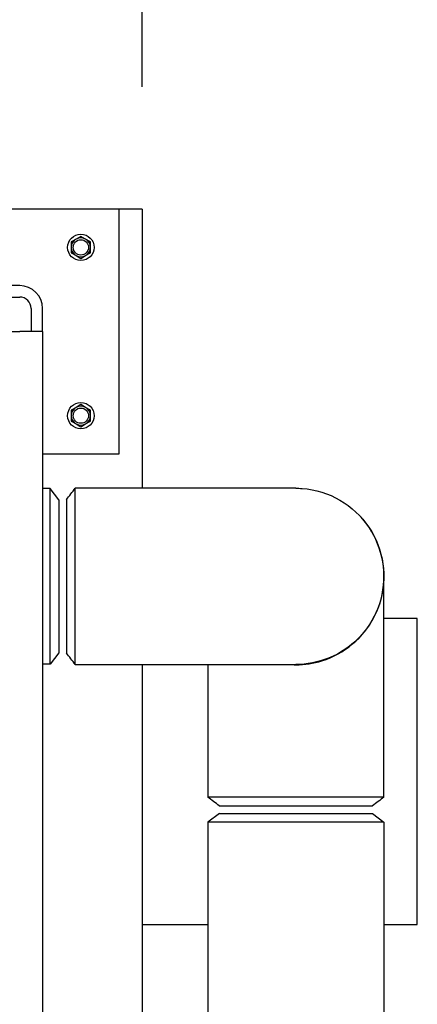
# Model space of a CAD drawing. Header units: inches. Extents: x 5 to 1128, y -85 to 748.
# Tile 684 of 689: x 764 to 770, y 687 to 704. Entities that reach past the tile are written whole.
import ezdxf

# ---------------------------------------------------------------- set-up
doc = ezdxf.new("R2010")
doc.units = ezdxf.units.IN
doc.header["$LTSCALE"] = 32
doc.header["$MEASUREMENT"] = 0
doc.layers.add('Dimension (ANSI)', color=7, linetype='Continuous', lineweight=25)
doc.layers.add('Visible (ANSI)', color=7, linetype='Continuous', lineweight=30)
doc.styles.add('Note Text (ANSI)', font='tahoma.ttf')
doc.dimstyles.new('SB Fraction-16 (ANSI)', dxfattribs={"dimscale": 32, "dimtxt": 0.125, "dimasz": 0.098425, "dimexe": 0.125, "dimexo": 0.0625, "dimgap": 0.031496, "dimtad": 0, "dimtih": 1, "dimtoh": 1, "dimdec": 4, "dimrnd": 1e-08, "dimzin": 0, "dimdsep": 46, "dimlunit": 5, "dimtxsty": 'Note Text (ANSI)', "dimcen": 0.09, "dimdle": 0.393701, "dimclrd": 256, "dimclre": 256, "dimclrt": 256, "dimadec": 0, "dimazin": 3, "dimtfac": 0.96, "dimtofl": 0, "dimtmove": 0, "dimatfit": 3, "dimfxl": 1, "dimfrac": 2, "dimtolj": 1, "dimtzin": 12, "dimlwd": -1, "dimlwe": -1, "dimarcsym": 0})

# ---------------------------------------------------------------- blocks, each defined once
blk = doc.blocks.new('*D18')
at = {"layer": 'Defpoints', "color": 0, "transparency": 16777216}
for p in [(765.781, 720.597), (455.781, 700.44), (765.781, 700.44)]:
    blk.add_point(p, dxfattribs=at)
at = {"layer": 'Dimension (ANSI)', "transparency": 16777216}
for p, q in [((455.781, 702.44), (455.781, 724.597)), ((765.781, 702.44), (765.781, 724.597)), ((458.93, 720.597), (605.509, 720.597)), ((762.631, 720.597), (616.052, 720.597))]:
    blk.add_line(p, q, dxfattribs=at)
for points in [[(458.93, 721.122), (458.93, 720.072), (455.781, 720.597)], [(762.631, 721.122), (762.631, 720.072), (765.781, 720.597)]]:
    blk.add_solid(points, dxfattribs=at)
at = {"layer": 'Dimension (ANSI)', "transparency": 16777216, "insert": (606.517, 722.681), "char_height": 4, "attachment_point": 1, "style": 'Note Text (ANSI)'}
blk.add_mtext('\\A1;310', dxfattribs=at)

msp = doc.modelspace()

# ---------------------------------------------------------------- linework, layer by layer
at = {"layer": 'Visible (ANSI)'}
for p, q in [((765.40563, 700.43978), (761.40563, 700.43978)), ((765.78063, 700.43978), (765.40563, 700.43978)), ((765.40563, 696.43978), (765.40563, 700.43978)), ((765.78063, 700.43978), (765.78063, 695.87978)), ((764.78063, 699.99491), (764.70263, 699.94988)), ((764.85863, 699.94988), (764.78063, 699.99491)), ((764.70263, 699.94988), (764.62463, 699.90485)), ((764.62463, 699.90485), (764.62463, 699.81478)), ((764.93663, 699.90485), (764.85863, 699.94988)), ((764.93663, 699.81478), (764.93663, 699.90485)), ((764.62463, 699.81478), (764.62463, 699.72471)), ((764.62463, 699.72471), (764.70263, 699.67968)), ((764.70263, 699.67968), (764.78063, 699.63465)), ((764.78063, 699.63465), (764.85863, 699.67968)), ((764.85863, 699.67968), (764.93663, 699.72471)), ((764.93663, 699.72471), (764.93663, 699.81478)), ((763.78063, 699.18978), (763.40563, 699.18978)), ((763.40563, 699.00228), (763.78063, 699.00228)), ((763.96813, 698.81478), (763.96813, 698.43978)), ((764.15563, 698.43978), (764.15563, 698.81478)), ((763.03063, 698.43978), (763.78063, 698.43978)), ((764.15563, 698.43978), (763.78063, 698.43978)), ((764.15563, 698.43978), (764.15563, 651.93978)), ((764.70263, 697.19988), (764.62463, 697.15485)), ((764.62463, 697.15485), (764.62463, 697.06478)), ((764.78063, 697.24491), (764.70263, 697.19988)), ((764.85863, 697.19988), (764.78063, 697.24491)), ((764.93663, 697.15485), (764.85863, 697.19988)), ((764.93663, 697.06478), (764.93663, 697.15485)), ((764.62463, 697.06478), (764.62463, 696.97471)), ((764.62463, 696.97471), (764.70263, 696.92968)), ((764.85863, 696.92968), (764.93663, 696.97471)), ((764.93663, 696.97471), (764.93663, 697.06478)), ((764.70263, 696.92968), (764.78063, 696.88465)), ((764.78063, 696.88465), (764.85863, 696.92968)), ((764.15563, 696.43978), (765.40563, 696.43978)), ((764.27676, 695.87728), (764.15563, 695.87728)), ((764.27676, 693.00228), (764.27676, 695.87728)), ((764.42063, 695.68978), (764.27676, 695.87728)), ((768.29293, 695.87978), (764.68802, 695.87978)), ((764.42063, 695.68978), (764.42063, 693.18978)), ((764.54563, 695.69224), (764.54563, 693.1873)), ((769.73563, 690.83217), (769.73563, 694.43708)), ((770.28063, 693.75228), (769.73563, 693.75228)), ((770.28063, 688.75228), (770.28063, 693.75228)), ((764.42063, 693.18978), (764.27676, 693.00228)), ((764.27676, 693.00228), (764.15563, 693.00228)), ((764.68802, 692.99978), (768.29293, 692.99978)), ((765.78063, 692.99978), (765.78063, 651.93978)), ((766.85563, 692.99978), (766.85563, 690.83217)), ((767.04317, 690.68978), (768.29563, 690.68978)), ((768.29563, 690.68978), (769.54812, 690.68978)), ((767.04563, 690.56478), (766.85813, 690.42091)), ((767.04563, 690.56478), (769.54563, 690.56478)), ((769.54563, 690.56478), (769.73313, 690.42091)), ((769.73313, 690.42091), (766.85813, 690.42091)), ((766.85813, 690.42091), (766.85813, 651.93978)), ((769.73313, 690.42091), (769.73313, 651.93978)), ((765.78063, 688.75228), (766.85813, 688.75228)), ((769.73313, 688.75228), (770.28063, 688.75228))]:
    msp.add_line(p, q, dxfattribs=at)
for centre, radius in [((764.78063, 699.81478), 0.216), ((764.78063, 699.81478), 0.1248), ((764.78063, 697.06478), 0.216), ((764.78063, 697.06478), 0.1248)]:
    msp.add_circle(centre, radius, dxfattribs=at)
for centre, radius, start, end in [((764.78063, 699.81478), 0.156, 120, 180), ((764.78063, 699.81478), 0.156, 60, 120), ((764.78063, 699.81478), 0.156, 0, 60), ((764.78063, 699.81478), 0.156, 180, 240), ((764.78063, 699.81478), 0.156, 240, 300), ((764.78063, 699.81478), 0.156, 300, 0), ((763.78063, 698.81478), 0.375, 0, 90), ((763.78063, 698.81478), 0.1875, 0, 90), ((764.78063, 697.06478), 0.156, 120, 180), ((764.78063, 697.06478), 0.156, 60, 120), ((764.78063, 697.06478), 0.156, 0, 60), ((764.78063, 697.06478), 0.156, 180, 240), ((764.78063, 697.06478), 0.156, 300, 0), ((764.78063, 697.06478), 0.156, 240, 300)]:
    msp.add_arc(centre, radius, start, end, dxfattribs=at)
for points in [[(764.54563, 695.69228), (764.5931, 695.75478), (764.64056, 695.81728), (764.68802, 695.87978)], [(764.68802, 692.99978), (764.64056, 693.06228), (764.5931, 693.12478), (764.54563, 693.18728)], [(768.1834, 692.99979), (768.22074, 692.99686), (768.25818, 692.99539), (768.29563, 692.99539)], [(767.04313, 690.68978), (766.98063, 690.73724), (766.91813, 690.78471), (766.85563, 690.83217)], [(769.73563, 690.83217), (769.67313, 690.78471), (769.61063, 690.73724), (769.54813, 690.68978)]]:
    msp.add_open_spline(points, degree=3, dxfattribs=at)
for points, knots in [([(764.68802, 692.9998), (764.68802, 692.99988), (764.68802, 693.03513), (764.68802, 693.18236), (764.68801, 693.30574), (764.68801, 693.61702), (764.68801, 693.80452), (764.68801, 694.21202), (764.68801, 694.4323), (764.68801, 694.85873), (764.68801, 695.06462), (764.68801, 695.42354), (764.68801, 695.57581), (764.68802, 695.79401), (764.68802, 695.85985), (764.68802, 695.87847), (764.68802, 695.87976), (764.68802, 695.87973)], [-1.57267431, -1.57267431, -1.57267431, -1.57267431, -1.1908901, -1.1908901, -0.74775686, -0.74775686, -0.30609723, -0.30609723, 0.1436733, 0.1436733, 0.59274122, 0.59274122, 1.04590561, 1.04590561, 1.49882494, 1.49882494, 1.57267431, 1.57267431, 1.57267431, 1.57267431]), ([(768.29293, 695.87973), (768.32838, 695.87976), (768.36382, 695.87847), (768.61595, 695.85985), (768.82881, 695.79401), (769.20464, 695.57581), (769.36731, 695.42354), (769.60874, 695.06462), (769.68809, 694.85873), (769.74972, 694.4323), (769.73181, 694.21202), (769.60316, 693.80452), (769.49421, 693.61702), (769.20597, 693.30574), (769.02662, 693.18236), (768.65931, 693.03513), (768.47617, 692.99988), (768.29293, 692.9998)], [-1.57267427, -1.57267427, -1.57267427, -1.57267427, -1.49882494, -1.49882494, -1.04590561, -1.04590561, -0.59274122, -0.59274122, -0.1436733, -0.1436733, 0.30609723, 0.30609723, 0.74775686, 0.74775686, 1.1908901, 1.1908901, 1.57267427, 1.57267427, 1.57267427, 1.57267427]), ([(768.29563, 692.99539), (768.43936, 692.99539), (768.58307, 693.01712), (768.90426, 693.11644), (769.07646, 693.21067), (769.36899, 693.4575), (769.48973, 693.60936), (769.67078, 693.96224), (769.7249, 694.16621), (769.74339, 694.57691), (769.70833, 694.7834), (769.55977, 695.15401), (769.45032, 695.31952), (769.31279, 695.45694)], [-3.14159265, -3.14159265, -3.14159265, -3.14159265, -2.84306953, -2.84306953, -2.44315297, -2.44315297, -2.04730492, -2.04730492, -1.61773044, -1.61773044, -1.1908901, -1.1908901, -0.78539816, -0.78539816, -0.78539816, -0.78539816]), ([(768.29563, 690.8321), (768.16243, 690.8321), (768.02924, 690.8321), (767.6902, 690.83212), (767.49349, 690.83213), (767.16845, 690.83215), (767.04024, 690.83216), (766.89089, 690.83217), (766.85581, 690.83217), (766.85568, 690.83217)], [-3.14159265, -3.14159265, -3.14159265, -3.14159265, -2.86492266, -2.86492266, -2.40917784, -2.40917784, -1.95396487, -1.95396487, -1.57267427, -1.57267427, -1.57267427, -1.57267427]), ([(769.73562, 690.83217), (769.73563, 690.83217), (769.73515, 690.83217), (769.7249, 690.83217), (769.67078, 690.83217), (769.48973, 690.83216), (769.36899, 690.83215), (769.07646, 690.83213), (768.90426, 690.83212), (768.58307, 690.8321), (768.43936, 690.8321), (768.29563, 690.8321)], [1.57267427, 1.57267427, 1.57267427, 1.57267427, 1.61773044, 1.61773044, 2.04730492, 2.04730492, 2.44315297, 2.44315297, 2.84306953, 2.84306953, 3.14159265, 3.14159265, 3.14159265, 3.14159265])]:
    msp.add_open_spline(points, degree=3, knots=knots, dxfattribs=at)

# ---------------------------------------------------------------- dimensions: what is measured, and where the dimension line sits
at = {"layer": 'Dimension (ANSI)'}
dim = msp.add_linear_dim(base=(765.78063, 720.59726), p1=(455.78063, 700.43978), p2=(765.78063, 700.43978), dimstyle='SB Fraction-16 (ANSI)', override={"dimgap": 0.031496, "dimtih": 0, "dimtoh": 0, "dimdec": 4, "dimtol": 0, "dimlim": 0, "dimtp": 0, "dimtm": 0, "dimtdec": 2, "dimatfit": 1}, dxfattribs=at)
dim.commit()
dim.dimension.update_dxf_attribs({"geometry": '*D18', "text_midpoint": (610.78063, 720.59726), "dimtype": 160})

doc.saveas('drawing.dxf')
